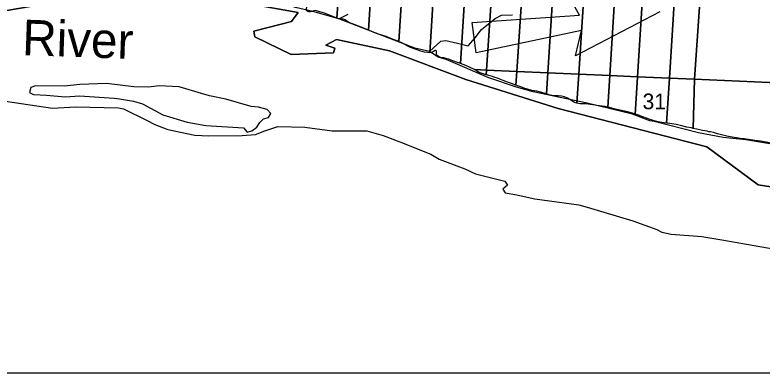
# Model space of a CAD drawing. Extents: x 396.2 to 468.4, y 232.6 to 279.1.
# Drawn here: x 420.393 to 422.381, y 264.258 to 265.212 of the extents above; entities that cross this region are included whole.
import ezdxf

# ---------------------------------------------------------------- set-up
doc = ezdxf.new("R2010")
doc.units = 0
for name, color, linetype in [('GM_X_Major_River', 7, 'Continuous'), ('GM_X_Major_River_Text', 7, 'Continuous'), ('GM_X_Minor_River', 7, 'Continuous'), ('GM_X_Section', 7, 'Continuous'), ('GM_X_Section_Text', 7, 'Continuous'), ('GM_X_Township', 7, 'Continuous'), ('SH_Cut_Line', 7, 'Continuous'), ('TX_P_1', 7, 'Continuous')]:
    doc.layers.add(name, color=color, linetype=linetype)

msp = doc.modelspace()

# ---------------------------------------------------------------- linework, layer by layer
at = {"layer": 'GM_X_Major_River'}
for points in [[(422.4279, 264.8639), (422.3377, 264.8793), (422.2774, 264.8857), (422.2118, 264.8981), (422.0935, 264.9283), (422.0821, 264.9302), (422.0363, 264.9476), (421.9153, 264.9774), (421.772, 265.0072), (421.7273, 265.0192), (421.6537, 265.0446), (421.5399, 265.093), (421.5187, 265.0994), (421.496, 265.1149), (421.4573, 265.1232), (421.3632, 265.1595), (421.2548, 265.2015), (421.1858, 265.2215), (421.1395, 265.2313), (421.0717, 265.2566), (421.0103, 265.2671), (421.0008, 265.2687), (420.9443, 265.2746), (420.9197, 265.2708)], [(420.9102, 264.9961), (420.8889, 265.0027), (420.8302, 265.0201), (420.7769, 265.0231), (420.7482, 265.0196), (420.7096, 265.0207), (420.6362, 265.0293), (420.5651, 265.027), (420.5246, 265.0224), (420.4478, 265.0234), (420.435, 265.0185), (420.4312, 265.0056), (420.4422, 264.9999), (420.4766, 264.9984), (420.5269, 264.9939), (420.5647, 264.9966), (420.657, 264.9903), (420.6707, 264.9884), (420.7081, 264.9824), (420.7327, 264.9749), (420.7868, 264.9457), (420.8515, 264.9265), (420.9007, 264.9171)], [(420.9007, 264.9171), (421.0012, 264.9116), (421.0107, 264.8995), (421.0236, 264.9033), (421.0364, 264.9132), (421.0444, 264.9257), (421.0546, 264.9349), (421.0679, 264.9391), (421.0735, 264.9497), (421.064, 264.9603), (421.0413, 264.9667), (421.0212, 264.9682), (420.9537, 264.9875), (420.9102, 264.9961)], [(420.3673, 264.9824), (420.4929, 264.9639), (420.5542, 264.9671), (420.6684, 264.9645), (420.6816, 264.9619), (420.7429, 264.932), (420.7649, 264.9203), (420.7997, 264.9071), (420.8712, 264.892), (420.909, 264.8901)], [(420.909, 264.8901), (420.9974, 264.8908), (421.033, 264.8935), (421.0448, 264.8977), (421.055, 264.9026), (421.0925, 264.9144), (421.1638, 264.9134), (421.2369, 264.9029), (421.3294, 264.903), (421.373, 264.8909), (421.417, 264.8743), (421.4997, 264.841), (421.5221, 264.8281), (421.5896, 264.8024), (421.618, 264.7888), (421.6965, 264.7688), (421.7037, 264.7582), (421.6912, 264.7479), (421.6969, 264.7385), (421.728, 264.7328), (421.7401, 264.7305), (421.7765, 264.7226), (421.8933, 264.7065), (421.9156, 264.7004), (422.037, 264.6634), (422.1007, 264.6407), (422.1139, 264.6335), (422.1386, 264.6283), (422.2208, 264.6215), (422.2739, 264.6133), (422.446, 264.5828)]]:
    msp.add_lwpolyline(points, dxfattribs=at)
at = {"layer": 'GM_X_Minor_River'}
for points in [[(421.2548, 265.2015), (421.2795, 265.2143)], [(421.496, 265.1149), (421.526, 265.1423), (421.5396, 265.1438), (421.5702, 265.137), (421.5986, 265.1295), (421.6171, 265.1512), (421.6341, 265.1729), (421.6707, 265.2026), (421.6877, 265.211), (421.7172, 265.2126)]]:
    msp.add_lwpolyline(points, dxfattribs=at)
at = {"layer": 'GM_X_Section'}
for points in [[(421.3117, 266.1116), (421.2494, 265.2031), (421.2388, 265.2074), (421.2229, 265.2138), (421.2165, 265.2164), (421.2104, 265.2187), (421.2005, 265.2213), (421.1926, 265.2235), (421.188, 265.2231), (421.1831, 265.2212), (421.1793, 265.2201), (421.1748, 265.2204), (421.1721, 265.2212), (421.1687, 265.2234), (421.2281, 266.1152)], [(421.3933, 266.1079), (421.3333, 265.1714), (421.3143, 265.1792), (421.298, 265.1852), (421.2809, 265.1916), (421.2756, 265.195), (421.2711, 265.1988), (421.2669, 265.2007), (421.2623, 265.201), (421.2559, 265.2014), (421.2517, 265.2021), (421.2494, 265.2031), (421.3117, 266.1116)], [(421.4761, 266.1042), (421.4143, 265.1408), (421.4099, 265.1428), (421.3993, 265.1469), (421.3807, 265.1541), (421.3716, 265.1571), (421.3546, 265.1627), (421.3371, 265.1698), (421.3333, 265.1714), (421.3933, 266.1079)], [(421.5577, 266.1006), (421.4964, 265.1113), (421.4908, 265.1117), (421.4824, 265.1128), (421.4729, 265.1154), (421.4608, 265.1195), (421.4456, 265.1255), (421.4384, 265.1289), (421.4225, 265.1372), (421.4143, 265.1408), (421.4761, 266.1042)], [(421.6425, 266.0968), (421.5788, 265.0826), (421.5735, 265.0847), (421.5556, 265.091), (421.5477, 265.0937), (421.5397, 265.0955), (421.534, 265.0974), (421.5264, 265.0985), (421.5215, 265.1004), (421.5173, 265.1027), (421.5154, 265.1045), (421.5146, 265.1072), (421.5146, 265.114), (421.5142, 265.1159), (421.5135, 265.1167), (421.5123, 265.117), (421.5112, 265.117), (421.5063, 265.1147), (421.501, 265.1121), (421.4964, 265.1113), (421.5577, 266.1006)], [(421.7169, 266.0935), (421.6475, 265.0649), (421.6153, 265.0663), (421.6042, 265.0723), (421.5924, 265.0771), (421.5788, 265.0826), (421.6425, 266.0968)], [(421.7962, 266.09), (421.7285, 265.0612), (421.6475, 265.0649), (421.7169, 266.0935)], [(421.8768, 266.0864), (421.8111, 265.0576), (421.7285, 265.0612), (421.7962, 266.09)], [(421.8794, 266.0863), (421.9592, 266.0827), (421.8934, 265.0539), (421.8111, 265.0576), (421.8768, 266.0864)], [(422.0393, 266.0792), (421.976, 265.0502), (421.8934, 265.0539), (421.9592, 266.0827)], [(422.1144, 266.0758), (422.0498, 265.0469), (421.976, 265.0502), (422.0393, 266.0792)], [(422.1984, 266.0721), (422.1343, 265.0432), (422.0498, 265.0469), (422.1144, 266.0758)], [(422.2722, 266.0688), (422.2012, 265.0407), (422.1343, 265.0432), (422.1984, 266.0721)], [(422.382, 266.0626), (422.4978, 266.0581), (422.6167, 266.0532), (422.729, 266.048), (422.8437, 266.0426), (422.9516, 266.0386), (423.065, 266.034), (423.1841, 266.029), (423.2972, 266.0233), (423.2945, 265.962), (423.2463, 264.9936), (422.9829, 265.0038), (422.7263, 265.0156), (422.4405, 265.0302), (422.2012, 265.0407), (422.2722, 266.0688)], [(421.6475, 265.0649), (421.6466, 265.0527), (421.6414, 265.0542), (421.6338, 265.0572), (421.6277, 265.0587), (421.6236, 265.061), (421.6153, 265.0663)], [(421.7285, 265.0612), (421.7261, 265.0249), (421.7142, 265.0291), (421.7036, 265.0328), (421.6918, 265.037), (421.6827, 265.0411), (421.677, 265.0433), (421.6702, 265.0456), (421.6634, 265.0478), (421.6516, 265.0512), (421.6466, 265.0527), (421.6475, 265.0649)], [(421.8111, 265.0576), (421.8075, 265.0014), (421.7912, 265.0066), (421.7817, 265.0085), (421.7745, 265.0096), (421.7685, 265.0111), (421.7571, 265.0141), (421.7495, 265.0163), (421.7393, 265.0205), (421.7302, 265.0234), (421.7261, 265.0249), (421.7285, 265.0612)], [(421.8934, 265.0539), (421.8884, 264.977), (421.8815, 264.9789), (421.8792, 264.9804), (421.8678, 264.9876), (421.8633, 264.9902), (421.8549, 264.9936), (421.8473, 264.9954), (421.8379, 264.9962), (421.8242, 264.9965), (421.8212, 264.9972), (421.8166, 264.9987), (421.8075, 265.0014), (421.8111, 265.0576)], [(421.976, 265.0502), (421.9709, 264.9665), (421.9634, 264.9682), (421.9558, 264.9693), (421.9414, 264.9708), (421.9365, 264.9715), (421.9239, 264.9734), (421.9118, 264.9748), (421.8967, 264.9755), (421.8884, 264.977), (421.8934, 265.0539)], [(422.0498, 265.0469), (422.0435, 264.9468), (422.0407, 264.9484), (422.0362, 264.9499), (422.0191, 264.9544), (422.0028, 264.9585), (421.9876, 264.9622), (421.9751, 264.9656), (421.9709, 264.9665), (421.976, 265.0502)], [(422.1343, 265.0432), (422.1269, 264.9239), (422.1204, 264.9244), (422.109, 264.9266), (422.1011, 264.9278), (422.0942, 264.93), (422.0832, 264.9337), (422.0635, 264.9409), (422.0521, 264.945), (422.0464, 264.9465), (422.0435, 264.9468), (422.0498, 265.0469)], [(422.2012, 265.0407), (422.1972, 264.9098), (422.1921, 264.9109), (422.1811, 264.9132), (422.167, 264.917), (422.1526, 264.92), (422.1412, 264.9218), (422.1299, 264.9237), (422.1269, 264.9239), (422.1343, 265.0432)], [(422.2012, 265.0407), (422.4405, 265.0302), (422.4314, 264.8644), (422.4188, 264.8679), (422.404, 264.8708), (422.3915, 264.8731), (422.3771, 264.8757), (422.3615, 264.8779), (422.3449, 264.8805), (422.3331, 264.882), (422.3278, 264.8819), (422.3179, 264.8838), (422.3016, 264.8864), (422.2872, 264.889), (422.2728, 264.8923), (422.2626, 264.8957), (422.2516, 264.8987), (422.2436, 264.9002), (422.2391, 264.9009), (422.2345, 264.9025), (422.2224, 264.9043), (422.2072, 264.9077), (422.1972, 264.9098)]]:
    msp.add_lwpolyline(points, close=True, dxfattribs=at)
at = {"layer": 'GM_X_Township'}
msp.add_lwpolyline([(422.4717, 264.7433), (422.3706, 264.7592), (422.2341, 264.8611), (421.8381, 264.9632), (421.5928, 265.0399), (421.3892, 265.1159), (421.2483, 265.1466), (421.2197, 265.1315), (421.2443, 265.1238), (421.2409, 265.1108), (421.1276, 265.107), (421.0309, 265.154), (421.0289, 265.1685), (421.1291, 265.1944), (421.1465, 265.2187), (420.9417, 265.2553), (420.9166, 265.2565), (420.7283, 265.2457), (420.475, 265.2412), (420.298, 265.2112)], dxfattribs=at)
at = {"layer": 'SH_Cut_Line'}
msp.add_lwpolyline([(420.298, 265.2112), (420.475, 265.2412), (420.7283, 265.2457), (420.9166, 265.2565), (420.9417, 265.2553), (421.1465, 265.2187), (421.1291, 265.1944), (421.0289, 265.1685), (421.0309, 265.154), (421.1276, 265.107), (421.2409, 265.1108), (421.2443, 265.1238), (421.2197, 265.1315), (421.2483, 265.1466), (421.3892, 265.1159), (421.5928, 265.0399), (421.8381, 264.9632), (422.2341, 264.8611), (422.3706, 264.7592), (422.4717, 264.7433)], dxfattribs=at)
at = {"layer": 'TX_P_1'}
for p, q in [((421.8952, 265.2112), (421.8611, 265.2719)), ((421.6091, 265.1918), (421.8952, 265.2112)), ((422.1088, 265.2198), (421.8848, 265.1029)), ((421.6204, 265.1114), (421.6091, 265.1918)), ((421.9008, 265.1704), (421.6204, 265.1114)), ((421.8848, 265.1029), (421.9008, 265.1704)), ((427.4513, 264.2582), (413.8513, 264.2582))]:
    msp.add_line(p, q, dxfattribs=at)

# ---------------------------------------------------------------- texts
at = {"layer": 'GM_X_Major_River_Text'}
msp.add_text('River', height=0.0947, rotation=357.9954, dxfattribs=at).set_placement((420.411, 265.105))
at = {"layer": 'GM_X_Section_Text'}
msp.add_text('31', height=0.04186, rotation=0, dxfattribs=at).set_placement((422.0629, 264.9607))

doc.saveas('drawing.dxf')
